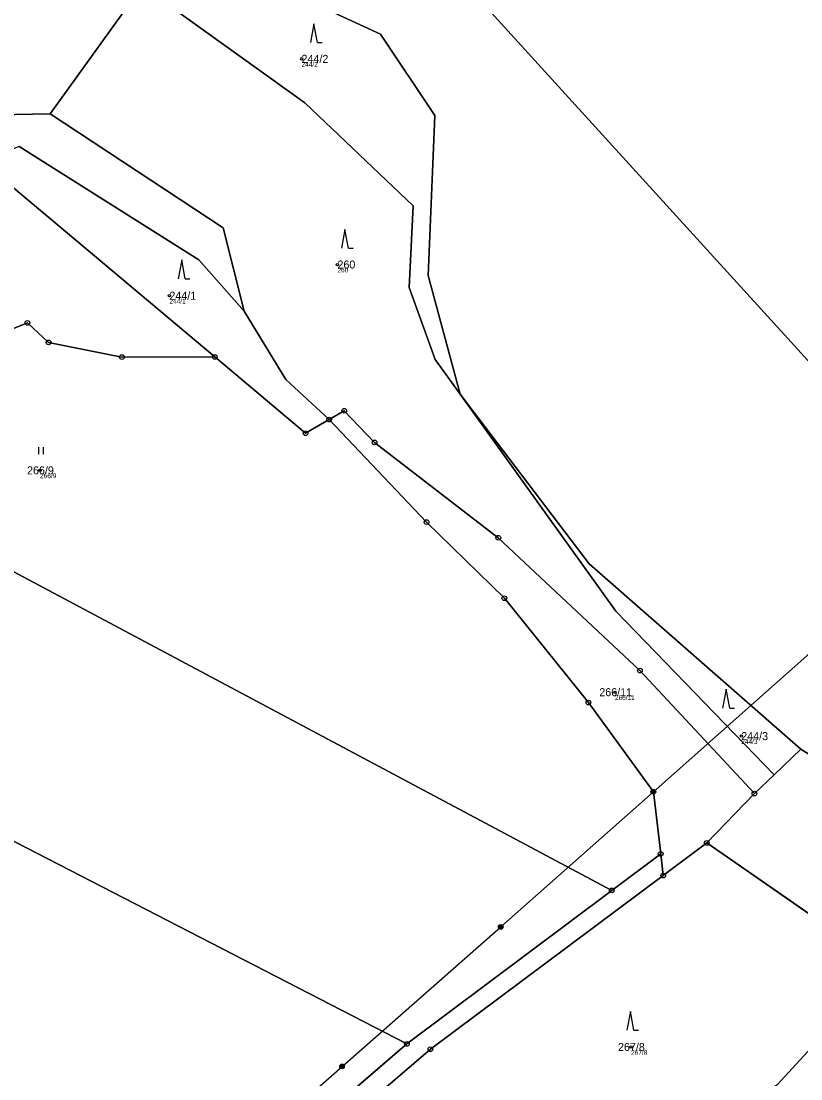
# Model space of a CAD drawing. Extents: x -761891 to -756141, y -1178507 to -1171885.
# Drawn here: x -760542.7 to -760377.1, y -1173952.9 to -1173728.2 of the extents above; entities that cross this region are included whole.
import ezdxf

# ---------------------------------------------------------------- set-up
doc = ezdxf.new("R2010")
doc.units = 0
for name, color, linetype in [('Definiční body', 7, 'Continuous'), ('Hranice parcel', 7, 'Continuous'), ('Parcelní čísla', 7, 'Continuous'), ('Polygon parcely', 7, 'Continuous'), ('Poz předměty', 7, 'Continuous'), ('Značky bodu BP', 7, 'Continuous'), ('Značky kultur', 7, 'Continuous')]:
    doc.layers.add(name, color=color, linetype=linetype)

msp = doc.modelspace()

# ---------------------------------------------------------------- linework, layer by layer
at = {"layer": 'Definiční body'}
for centre in [(-760483.16, -1173736.2), (-760475.53, -1173779.9), (-760511.22, -1173786.52), (-760538.68, -1173823.62), (-760416.61, -1173870.74), (-760389.78, -1173880.07), (-760413.18, -1173946.1)]:
    msp.add_circle(centre, 0.25, dxfattribs=at)
at = {"layer": 'Hranice parcel'}
for p, q in [((-760517.03, -1173720.69), (-760536.54, -1173747.88)), ((-760501.59, -1173799.52), (-760550.95, -1173758.06)), ((-760456.62, -1173834.61), (-760477.3, -1173812.83)), ((-760377.14, -1173882.87), (-760382.81, -1173888.29)), ((-760377.14, -1173882.87), (-760345.99, -1173902.27)), ((-760382.81, -1173888.29), (-760386.98, -1173892.28)), ((-760386.98, -1173892.28), (-760397.1, -1173902.77)), ((-760397.1, -1173902.77), (-760406.35, -1173909.68)), ((-760397.1, -1173902.77), (-760359.96, -1173928.52)), ((-760406.89, -1173905.09), (-760417.27, -1173912.84)), ((-760406.35, -1173909.68), (-760406.89, -1173905.09)), ((-760417.27, -1173912.84), (-760460.78, -1173945.45)), ((-760507.72, -1173985.87), (-760460.78, -1173945.45))]:
    msp.add_line(p, q, dxfattribs=at)
for points in [[(-760618.69, -1173696.6), (-760577.71, -1173702.16), (-760513.46, -1173709.19), (-760466.4, -1173730.96), (-760454.82, -1173748.27), (-760456.25, -1173782.21), (-760449.45, -1173807.43)], [(-760517.03, -1173720.69), (-760482.44, -1173745.55), (-760459.47, -1173767.46), (-760460.33, -1173784.76), (-760454.79, -1173800.09), (-760449.45, -1173807.43)], [(-760726.53, -1173774.95), (-760713.29, -1173757.57), (-760654.96, -1173736.43), (-760647.76, -1173741.27), (-760627.47, -1173739.61), (-760620.02, -1173748.67), (-760595.94, -1173749.18), (-760589.18, -1173758.16), (-760574.51, -1173762.75), (-760555.25, -1173748.23), (-760536.54, -1173747.88)], [(-760536.54, -1173747.88), (-760499.78, -1173772.07), (-760495.35, -1173789.78)], [(-760495.35, -1173789.78), (-760504.97, -1173778.91), (-760543.1, -1173754.84), (-760550.95, -1173758.06)], [(-760614.06, -1173763.08), (-760611.98, -1173764.73), (-760592.23, -1173773.61), (-760577.72, -1173784.95), (-760561.48, -1173796.82), (-760555.12, -1173797.81), (-760541.38, -1173792.29), (-760536.87, -1173796.44), (-760521.31, -1173799.56), (-760501.59, -1173799.52)], [(-760417.27, -1173912.84), (-760554.19, -1173839.91), (-760691.45, -1173766.8)], [(-760477.3, -1173812.83), (-760486.46, -1173804.34), (-760495.35, -1173789.78)], [(-760501.59, -1173799.52), (-760482.29, -1173815.73), (-760477.3, -1173812.83)], [(-760449.45, -1173807.43), (-760416.41, -1173853.53), (-760382.81, -1173888.29)], [(-760449.45, -1173807.43), (-760422.09, -1173843.47), (-760377.14, -1173882.87)], [(-760477.3, -1173812.83), (-760474.08, -1173810.96), (-760467.66, -1173817.67), (-760441.37, -1173837.94), (-760411.29, -1173866.16), (-760386.98, -1173892.28)], [(-760460.78, -1173945.45), (-760580.93, -1173883.58), (-760700.9, -1173821.37)], [(-760406.89, -1173905.09), (-760408.45, -1173891.89), (-760422.23, -1173872.96), (-760440.09, -1173850.78), (-760456.62, -1173834.61)], [(-760515.8, -1174001.83), (-760506.67, -1173990.24), (-760455.79, -1173946.58), (-760406.35, -1173909.68)], [(-760359.96, -1173928.52), (-760364.39, -1173934.83), (-760382.18, -1173954.16), (-760403.48, -1173966.34), (-760441.06, -1173981.57), (-760499.01, -1173995.12), (-760506.9, -1173997.25), (-760515.8, -1174001.83)]]:
    msp.add_lwpolyline(points, dxfattribs=at)
at = {"layer": 'Polygon parcely'}
for points in [[(-760872.2, -1173717.02), (-760795.66, -1173751.1), (-760777.28, -1173767.21), (-760762.33, -1173787.24), (-760743.96, -1173786.48), (-760726.53, -1173774.95), (-760713.29, -1173757.57), (-760654.96, -1173736.43), (-760647.76, -1173741.27), (-760627.47, -1173739.61), (-760620.02, -1173748.67), (-760595.94, -1173749.18), (-760589.18, -1173758.16), (-760574.51, -1173762.75), (-760555.25, -1173748.23), (-760536.54, -1173747.88), (-760517.03, -1173720.69), (-760579.3, -1173704.98), (-760618.69, -1173696.6), (-760736.47, -1173680.62), (-760800.84, -1173665.19), (-760816.77, -1173653.73), (-760821.27, -1173658.86), (-760833.97, -1173673.33)], [(-760517.03, -1173720.69), (-760482.44, -1173745.55), (-760459.47, -1173767.46), (-760460.33, -1173784.76), (-760454.79, -1173800.09), (-760449.45, -1173807.43), (-760456.25, -1173782.21), (-760454.82, -1173748.27), (-760466.4, -1173730.96), (-760513.46, -1173709.19), (-760577.71, -1173702.16), (-760618.69, -1173696.6), (-760579.3, -1173704.98)], [(-760441.37, -1173837.94), (-760411.29, -1173866.16), (-760386.98, -1173892.28), (-760382.81, -1173888.29), (-760416.41, -1173853.53), (-760449.45, -1173807.43), (-760454.79, -1173800.09), (-760460.33, -1173784.76), (-760459.47, -1173767.46), (-760482.44, -1173745.55), (-760517.03, -1173720.69), (-760536.54, -1173747.88), (-760499.78, -1173772.07), (-760495.35, -1173789.78), (-760486.46, -1173804.34), (-760477.3, -1173812.83), (-760474.08, -1173810.96), (-760467.66, -1173817.67)], [(-760408.45, -1173891.89), (-760422.23, -1173872.96), (-760440.09, -1173850.78), (-760456.62, -1173834.61), (-760477.3, -1173812.83), (-760482.29, -1173815.73), (-760501.59, -1173799.52), (-760521.31, -1173799.56), (-760536.87, -1173796.44), (-760541.38, -1173792.29), (-760555.12, -1173797.81), (-760561.48, -1173796.82), (-760577.72, -1173784.95), (-760592.23, -1173773.61), (-760611.98, -1173764.73), (-760614.06, -1173763.08), (-760634.83, -1173755.71), (-760652.59, -1173753.56), (-760702.36, -1173760.99), (-760691.45, -1173766.8), (-760554.19, -1173839.91), (-760417.27, -1173912.84), (-760406.89, -1173905.09)], [(-760495.35, -1173789.78), (-760504.97, -1173778.91), (-760543.1, -1173754.84), (-760550.95, -1173758.06), (-760501.59, -1173799.52), (-760482.29, -1173815.73), (-760477.3, -1173812.83), (-760486.46, -1173804.34)], [(-760555.08, -1173776.3), (-760588.5, -1173763.93), (-760614.06, -1173763.08), (-760611.98, -1173764.73), (-760592.23, -1173773.61), (-760577.72, -1173784.95), (-760561.48, -1173796.82), (-760555.12, -1173797.81), (-760541.38, -1173792.29), (-760536.87, -1173796.44), (-760521.31, -1173799.56), (-760501.59, -1173799.52), (-760550.95, -1173758.06), (-760556.22, -1173760.48)], [(-760554.19, -1173839.91), (-760691.45, -1173766.8), (-760695.13, -1173790.44), (-760702.49, -1173815.6), (-760700.9, -1173821.37), (-760580.93, -1173883.58), (-760460.78, -1173945.45), (-760417.27, -1173912.84)], [(-760382.81, -1173888.29), (-760377.14, -1173882.87), (-760422.09, -1173843.47), (-760449.45, -1173807.43), (-760416.41, -1173853.53)], [(-760720.27, -1173814.55), (-760714.41, -1173823.45), (-760698.53, -1173846.77), (-760693.26, -1173887.45), (-760692.82, -1173892.66), (-760600.18, -1173939.31), (-760507.72, -1173985.87), (-760460.78, -1173945.45), (-760580.93, -1173883.58), (-760700.9, -1173821.37), (-760718.82, -1173812.09)], [(-760406.89, -1173905.09), (-760406.35, -1173909.68), (-760397.1, -1173902.77), (-760386.98, -1173892.28), (-760411.29, -1173866.16), (-760441.37, -1173837.94), (-760467.66, -1173817.67), (-760474.08, -1173810.96), (-760477.3, -1173812.83), (-760456.62, -1173834.61), (-760440.09, -1173850.78), (-760422.23, -1173872.96), (-760408.45, -1173891.89)], [(-760359.96, -1173928.52), (-760350.56, -1173915.14), (-760345.99, -1173902.27), (-760377.14, -1173882.87), (-760382.81, -1173888.29), (-760386.98, -1173892.28), (-760397.1, -1173902.77)], [(-760397.1, -1173902.77), (-760406.35, -1173909.68), (-760455.79, -1173946.58), (-760506.67, -1173990.24), (-760515.8, -1174001.83), (-760506.9, -1173997.25), (-760499.01, -1173995.12), (-760441.06, -1173981.57), (-760403.48, -1173966.34), (-760382.18, -1173954.16), (-760364.39, -1173934.83), (-760359.96, -1173928.52)], [(-760515.8, -1174001.83), (-760506.67, -1173990.24), (-760455.79, -1173946.58), (-760406.35, -1173909.68), (-760406.89, -1173905.09), (-760417.27, -1173912.84), (-760460.78, -1173945.45), (-760507.72, -1173985.87), (-760509.57, -1173987.46), (-760521.44, -1174002.53), (-760525.54, -1174009.75)]]:
    msp.add_lwpolyline(points, close=True, dxfattribs=at)
for points in [[(-760513.46, -1173709.19), (-760466.4, -1173730.96), (-760454.82, -1173748.27), (-760456.25, -1173782.21), (-760449.45, -1173807.43), (-760422.09, -1173843.47), (-760377.14, -1173882.87), (-760345.99, -1173902.27), (-760339.74, -1173884.93), (-760339.32, -1173880.64), (-760339.93, -1173862.17), (-760335.27, -1173843.58), (-760333.98, -1173834.14), (-760332.49, -1173821), (-760326.6, -1173803.86), (-760323.73, -1173791.4), (-760320.23, -1173786.33), (-760350.29, -1173772.56), (-760344.81, -1173756.16), (-760346, -1173755.65), (-760349.05, -1173754.34), (-760341.37, -1173729.92), (-760331.24, -1173695.4)], [(-760301.04, -1173719), (-760307.84, -1173745.17), (-760312.97, -1173764.94), (-760314.37, -1173769.42), (-760320.23, -1173786.33), (-760323.73, -1173791.4), (-760326.6, -1173803.86), (-760332.49, -1173821), (-760333.98, -1173834.14), (-760335.27, -1173843.58), (-760339.93, -1173862.17), (-760339.32, -1173880.64), (-760339.74, -1173884.93), (-760345.99, -1173902.27), (-760350.56, -1173915.14), (-760359.96, -1173928.52), (-760364.39, -1173934.83), (-760382.18, -1173954.16)], [(-760543.1, -1173754.84), (-760504.97, -1173778.91), (-760495.35, -1173789.78), (-760499.78, -1173772.07), (-760536.54, -1173747.88), (-760555.25, -1173748.23)]]:
    msp.add_lwpolyline(points, dxfattribs=at)
at = {"layer": 'Poz předměty'}
for p, q in [((-760479.89, -1173685.58), (-760298.12, -1173885.63)), ((-760408.45, -1173891.89), (-760374.6, -1173861.86)), ((-760440.85, -1173920.61), (-760408.45, -1173891.89)), ((-760474.54, -1173950.23), (-760440.85, -1173920.61)), ((-760505.1, -1173977), (-760474.54, -1173950.23))]:
    msp.add_line(p, q, dxfattribs=at)
for centre, radius in [((-760408.45, -1173891.89), 0.5), ((-760408.45, -1173891.89), 0.4), ((-760408.45, -1173891.89), 0.3), ((-760408.45, -1173891.89), 0.2), ((-760408.45, -1173891.89), 0.1), ((-760440.85, -1173920.61), 0.5), ((-760440.85, -1173920.61), 0.4), ((-760440.85, -1173920.61), 0.3), ((-760440.85, -1173920.61), 0.2), ((-760440.85, -1173920.61), 0.1), ((-760474.54, -1173950.23), 0.5), ((-760474.54, -1173950.23), 0.4), ((-760474.54, -1173950.23), 0.3), ((-760474.54, -1173950.23), 0.2), ((-760474.54, -1173950.23), 0.1)]:
    msp.add_circle(centre, radius, dxfattribs=at)
at = {"layer": 'Značky bodu BP'}
for centre, radius in [((-760541.38, -1173792.29), 0.5), ((-760541.38, -1173792.29), 0.0303), ((-760536.87, -1173796.44), 0.5), ((-760536.87, -1173796.44), 0.0303), ((-760521.31, -1173799.56), 0.5), ((-760501.59, -1173799.52), 0.5), ((-760521.31, -1173799.56), 0.0303), ((-760501.59, -1173799.52), 0.0303), ((-760474.08, -1173810.96), 0.5), ((-760477.3, -1173812.83), 0.5), ((-760474.08, -1173810.96), 0.0303), ((-760477.3, -1173812.83), 0.0303), ((-760482.29, -1173815.73), 0.5), ((-760482.29, -1173815.73), 0.0303), ((-760467.66, -1173817.67), 0.5), ((-760467.66, -1173817.67), 0.0303), ((-760456.62, -1173834.61), 0.5), ((-760456.62, -1173834.61), 0.0303), ((-760441.37, -1173837.94), 0.5), ((-760441.37, -1173837.94), 0.0303), ((-760440.09, -1173850.78), 0.5), ((-760440.09, -1173850.78), 0.0303), ((-760411.29, -1173866.16), 0.5), ((-760411.29, -1173866.16), 0.0303), ((-760422.23, -1173872.96), 0.5), ((-760422.23, -1173872.96), 0.0303), ((-760386.98, -1173892.28), 0.5), ((-760386.98, -1173892.28), 0.0303), ((-760397.1, -1173902.77), 0.5), ((-760406.89, -1173905.09), 0.5), ((-760397.1, -1173902.77), 0.0303), ((-760406.89, -1173905.09), 0.0303), ((-760406.35, -1173909.68), 0.5), ((-760406.35, -1173909.68), 0.0303), ((-760417.27, -1173912.84), 0.5), ((-760417.27, -1173912.84), 0.0303), ((-760460.78, -1173945.45), 0.5), ((-760460.78, -1173945.45), 0.0303), ((-760455.79, -1173946.58), 0.5), ((-760455.79, -1173946.58), 0.0303)]:
    msp.add_circle(centre, radius, dxfattribs=at)
at = {"layer": 'Značky kultur'}
for p, q in [((-760480.54, -1173728.73), (-760481.29, -1173732.73)), ((-760479.79, -1173732.73), (-760480.54, -1173728.73)), ((-760479.79, -1173732.73), (-760478.79, -1173732.73)), ((-760473.93, -1173772.43), (-760474.68, -1173776.43)), ((-760473.18, -1173776.43), (-760473.93, -1173772.43)), ((-760473.18, -1173776.43), (-760472.18, -1173776.43)), ((-760508.6, -1173778.93), (-760509.35, -1173782.93)), ((-760507.85, -1173782.93), (-760508.6, -1173778.93)), ((-760507.85, -1173782.93), (-760506.85, -1173782.93)), ((-760538.95, -1173820.19), (-760538.95, -1173818.69)), ((-760537.95, -1173820.19), (-760537.95, -1173818.69)), ((-760392.98, -1173870.13), (-760393.73, -1173874.13)), ((-760392.23, -1173874.13), (-760392.98, -1173870.13)), ((-760392.23, -1173874.13), (-760391.23, -1173874.13)), ((-760413.33, -1173938.54), (-760414.08, -1173942.54)), ((-760412.58, -1173942.54), (-760413.33, -1173938.54)), ((-760412.58, -1173942.54), (-760411.58, -1173942.54))]:
    msp.add_line(p, q, dxfattribs=at)

# ---------------------------------------------------------------- texts
at = {"layer": 'Definiční body'}
for s, p in [('244/2', (-760483.16, -1173737.86)), ('260', (-760475.53, -1173781.56)), ('244/1', (-760511.22, -1173788.18)), ('266/9', (-760538.68, -1173825.28)), ('266/11', (-760416.61, -1173872.4)), ('244/3', (-760389.78, -1173881.73)), ('267/8', (-760413.18, -1173947.76))]:
    msp.add_text(s, height=1, dxfattribs=at).set_placement(p)
at = {"layer": 'Parcelní čísla'}
for s, p in [('244/2', (-760483.16, -1173737.05)), ('260', (-760475.53, -1173780.75)), ('244/1', (-760511.22, -1173787.37)), ('266/9', (-760541.45, -1173824.47)), ('266/11', (-760419.92, -1173871.59)), ('244/3', (-760389.78, -1173880.92)), ('267/8', (-760415.95, -1173946.95))]:
    msp.add_text(s, height=1.7, dxfattribs=at).set_placement(p)

doc.saveas('drawing.dxf')
